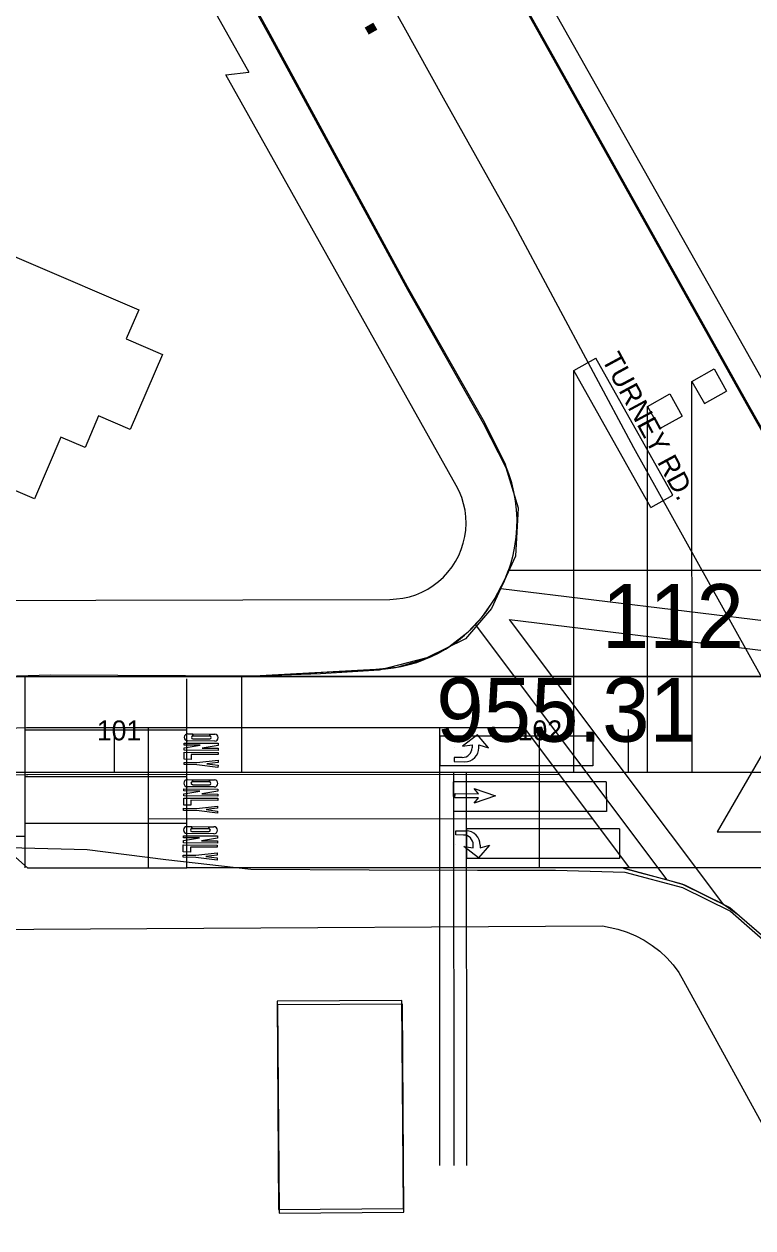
# Model space of a CAD drawing. Extents: x -25029 to 2274964, y -81170 to 687028.
# Drawn here: x 5277.1 to 5448.7, y -65403.8 to -65120.6 of the extents above; entities that cross this region are included whole.
import ezdxf

# ---------------------------------------------------------------- set-up
doc = ezdxf.new("R2010")
doc.units = 0
for name, color, linetype in [('81911BEA - GE_X_CL_20', 7, 'Continuous'), ('81911BEA - GE_X_CL_50', 7, 'Continuous'), ('81911BEA - RW_X_Fee_RW', 7, 'Continuous'), ('AP_X_Misc', 7, 'Continuous'), ('BLDG', 7, 'Continuous'), ('GE_X_CL_100', 7, 'Continuous'), ('GE_X_CL_2000', 7, 'Continuous'), ('PM_P_Cells', 7, 'Continuous'), ('PM_P_Channelizing_Line', 7, 'Continuous'), ('PM_P_CL_Double_Solid', 7, 'Continuous'), ('PM_P_Crosswalk', 7, 'Continuous'), ('PM_P_Stop_Line', 7, 'Continuous'), ('PM_P_Text', 7, 'Continuous'), ('ROAD', 7, 'Continuous'), ('ROAD-NAME', 7, 'Continuous'), ('SG_P_Detection', 7, 'Continuous'), ('TI_HOR', 7, 'Continuous'), ('TI_VER', 7, 'Continuous')]:
    doc.layers.add(name, color=color, linetype=linetype)

msp = doc.modelspace()

# ---------------------------------------------------------------- linework, layer by layer
at = {"layer": '81911BEA - GE_X_CL_20'}
msp.add_line((5124.22, -65296.59), (5462.84, -65296.52), dxfattribs=at)
at = {"layer": '81911BEA - GE_X_CL_50'}
for p, q in [((5298.42, -65296.56), (5298.41, -65291.56)), ((5398.42, -65296.54), (5398.41, -65291.54))]:
    msp.add_line(p, q, dxfattribs=at)
at = {"layer": '81911BEA - RW_X_Fee_RW'}
for p, q in [((5324.63, -65132.51), (5330.01, -65131.88)), ((5378.85, -65229.07), (5324.63, -65132.51)), ((5432.35, -65345.6), (5468.17, -65411.06))]:
    msp.add_line(p, q, dxfattribs=at)
for points in [[(5226.78, -64948.01), (5243.91, -64978.53), (5263.5, -65013.4), (5268.39, -65022.12), (5286.99, -65055.24), (5304.12, -65085.76), (5330.01, -65131.88)], [(5381.54, -65081.41), (5409.83, -65131.53), (5438.05, -65181.53), (5473.06, -65243.55)], [(5363.2, -65255.88), (5364.76, -65255.8), (5366.31, -65255.6), (5367.83, -65255.26), (5369.32, -65254.79), (5370.76, -65254.19), (5372.14, -65253.47), (5373.45, -65252.64), (5374.69, -65251.69), (5375.85, -65250.64), (5376.9, -65249.49), (5377.86, -65248.26), (5378.7, -65246.95), (5379.43, -65245.57), (5380.03, -65244.13), (5380.51, -65242.65), (5380.86, -65241.13), (5381.07, -65239.58), (5381.15, -65238.03), (5381.1, -65236.47), (5380.91, -65234.92), (5380.58, -65233.4), (5380.13, -65231.9), (5379.55, -65230.46), (5378.85, -65229.07)], [(5258.91, -65256.18), (5259.4, -65256.18), (5363.2, -65255.88)], [(5266.07, -65333.58), (5306.07, -65333.33), (5413.3, -65332.66)], [(5413.3, -65332.66), (5416.91, -65333.46), (5419.05, -65334.14), (5421.12, -65335.01), (5423.1, -65336.06), (5424.98, -65337.28), (5426.74, -65338.67), (5428.37, -65340.21), (5429.86, -65341.88), (5431.19, -65343.69), (5432.35, -65345.6)]]:
    msp.add_lwpolyline(points, dxfattribs=at)
at = {"layer": 'AP_X_Misc'}
for p, q in [((5277.42, -65296.56), (5277.41, -65274.06)), ((5315.42, -65296.56), (5315.41, -65274.56)), ((5328.42, -65296.55), (5328.41, -65274.05)), ((5277.41, -65286.56), (5315.41, -65286.56)), ((5277.42, -65319.06), (5277.42, -65296.56)), ((5277.42, -65297.56), (5315.42, -65297.56)), ((5315.42, -65319.06), (5315.42, -65296.56)), ((5398.42, -65319.04), (5398.42, -65296.54)), ((5277.42, -65308.56), (5315.42, -65308.56)), ((5266.18, -65311.57), (5277.42, -65311.56))]:
    msp.add_line(p, q, dxfattribs=at)
msp.add_lwpolyline([(5328.41, -65274.05), (5359.93, -65272.34), (5364.95, -65271.86), (5372.07, -65269.75), (5377.11, -65267.08), (5381.66, -65263.55), (5385.05, -65259.88), (5387.79, -65255.97), (5390.38, -65251.08), (5391.18, -65249.04), (5469.77, -65249.02), (5472.86, -65254.05), (5479.87, -65262.85), (5482.74, -65265.75), (5487.63, -65269.99), (5491.93, -65273.19), (5493.26, -65274.02), (5474.6, -65274.02), (5416.02, -65274.03), (5383.18, -65274.04), (5351.93, -65274.05)], close=True, dxfattribs=at)
msp.add_lwpolyline([(5449.11, -65319.03), (5432.48, -65319.03), (5418.21, -65319.15), (5422.83, -65320.35), (5427.68, -65321.64), (5432.53, -65323.07), (5437.46, -65325.51), (5441.7, -65327.61), (5445.04, -65329.94), (5449.06, -65333.44)], dxfattribs=at)
at = {"layer": 'BLDG'}
for points in [[(5251.64, -65166.67), (5252.15, -65165.48), (5304.13, -65187.77)], [(5304.13, -65187.77), (5301.2, -65194.61), (5309.69, -65198.25), (5302.1, -65215.94), (5294.68, -65212.75), (5291.49, -65220.19), (5285.79, -65217.74), (5279.57, -65232.26), (5253.22, -65220.96), (5254.39, -65218.23), (5251.64, -65210.48)]]:
    msp.add_lwpolyline(points, dxfattribs=at)
for points in [[(5366.43, -65399.2), (5366.06, -65350.23), (5336.67, -65350.44), (5337.04, -65399.41)], [(5366.55, -65400.07), (5366.19, -65351.1), (5336.8, -65351.31), (5337.16, -65400.28)]]:
    msp.add_lwpolyline(points, close=True, dxfattribs=at)
at = {"layer": 'GE_X_CL_100'}
for p, q in [((5298.42, -65296.56), (5298.41, -65286.56)), ((5398.42, -65296.54), (5398.41, -65286.54))]:
    msp.add_line(p, q, dxfattribs=at)
at = {"layer": 'GE_X_CL_2000'}
msp.add_lwpolyline([(5239.54, -64899.94), (5256.81, -64930.8), (5278.06, -64967.27), (5302.36, -65008.63), (5344.64, -65082.06), (5366.53, -65121.2), (5375.76, -65137.92), (5392.09, -65166.96), (5420.55, -65220.18), (5450.35, -65273.62), (5462.96, -65295.84)], dxfattribs=at)
at = {"layer": 'PM_P_Cells'}
for p, q in [((5314.83, -65290.18), (5314.83, -65289.68)), ((5314.83, -65289.68), (5322.83, -65289.75)), ((5322, -65289.24), (5315.67, -65289.19)), ((5315.68, -65287.52), (5316.85, -65287.53)), ((5316.85, -65287.53), (5316.84, -65288.03)), ((5316.84, -65288.03), (5316.85, -65287.53)), ((5320.85, -65288.06), (5316.84, -65288.03)), ((5316.84, -65288.7), (5320.84, -65288.73)), ((5316.85, -65287.53), (5320.85, -65287.56)), ((5320.85, -65288.06), (5320.85, -65287.56)), ((5320.85, -65287.56), (5322.02, -65287.57)), ((5320.85, -65287.56), (5320.85, -65288.06)), ((5383.87, -65287.77), (5380.33, -65290.41)), ((5386.41, -65290.79), (5383.87, -65287.77)), ((5314.8, -65293.51), (5314.81, -65291.85)), ((5314.81, -65291.85), (5322.81, -65291.92)), ((5314.82, -65290.85), (5318.58, -65290.21)), ((5314.82, -65291.35), (5314.82, -65290.85)), ((5322.82, -65291.42), (5314.82, -65291.35)), ((5314.82, -65291.43), (5314.82, -65291.43)), ((5318.58, -65290.21), (5314.83, -65290.18)), ((5316.47, -65292.36), (5316.46, -65293.53)), ((5322.81, -65292.42), (5316.47, -65292.36)), ((5322.83, -65290.25), (5319.07, -65290.88)), ((5319.07, -65290.88), (5322.82, -65290.92)), ((5322.81, -65291.92), (5322.81, -65292.42)), ((5322.82, -65290.92), (5322.82, -65291.42)), ((5322.82, -65291.5), (5322.82, -65291.5)), ((5322.83, -65289.75), (5322.83, -65290.25)), ((5378.41, -65290.72), (5378.41, -65290.72)), ((5380.33, -65290.41), (5382.57, -65290.09)), ((5382.57, -65290.09), (5382.57, -65290.79)), ((5384.17, -65290.77), (5384.17, -65290.11)), ((5384.17, -65290.11), (5386.41, -65290.79)), ((5386.41, -65290.79), (5386.41, -65290.79)), ((5314.79, -65294.76), (5314.79, -65294.26)), ((5314.79, -65294.26), (5317.79, -65294.29)), ((5317.79, -65294.79), (5314.79, -65294.76)), ((5316.46, -65293.53), (5314.8, -65293.51)), ((5317.79, -65294.29), (5322.8, -65293.75)), ((5322.78, -65295.42), (5317.79, -65294.79)), ((5322.79, -65294.25), (5320.12, -65294.56)), ((5320.12, -65294.56), (5322.79, -65294.92)), ((5322.79, -65294.92), (5322.78, -65295.42)), ((5322.8, -65293.75), (5322.79, -65294.25)), ((5378.39, -65293.06), (5378.38, -65294.06)), ((5378.38, -65294.06), (5380.86, -65294.08)), ((5380.25, -65293.07), (5378.39, -65293.06)), ((5314.73, -65300.96), (5314.74, -65300.46)), ((5318.48, -65300.99), (5314.73, -65300.96)), ((5314.73, -65301.62), (5318.48, -65300.99)), ((5314.74, -65300.46), (5322.74, -65300.53)), ((5321.91, -65300.02), (5315.58, -65299.97)), ((5315.59, -65298.3), (5316.76, -65298.31)), ((5316.76, -65298.31), (5316.75, -65298.81)), ((5316.75, -65298.81), (5316.76, -65298.31)), ((5320.75, -65298.84), (5316.75, -65298.81)), ((5316.75, -65299.48), (5320.75, -65299.51)), ((5316.76, -65298.31), (5320.76, -65298.34)), ((5320.75, -65298.84), (5320.76, -65298.34)), ((5320.76, -65298.34), (5320.75, -65298.84)), ((5320.76, -65298.34), (5321.92, -65298.35)), ((5322.74, -65300.53), (5322.73, -65301.03)), ((5384.06, -65301.61), (5383.07, -65300.36)), ((5383.07, -65300.36), (5388.06, -65302.14)), ((5314.71, -65304.29), (5314.72, -65302.62)), ((5314.72, -65302.12), (5314.73, -65301.62)), ((5322.72, -65302.19), (5314.72, -65302.12)), ((5314.72, -65302.21), (5314.72, -65302.21)), ((5314.72, -65302.62), (5322.72, -65302.69)), ((5316.38, -65303.14), (5316.37, -65304.31)), ((5322.72, -65303.19), (5316.38, -65303.14)), ((5322.73, -65301.03), (5318.98, -65301.66)), ((5318.98, -65301.66), (5322.73, -65301.69)), ((5322.73, -65301.69), (5322.72, -65302.19)), ((5322.72, -65302.28), (5322.72, -65302.28)), ((5322.72, -65302.69), (5322.72, -65303.19)), ((5378.55, -65302.56), (5378.56, -65301.56)), ((5384.05, -65302.61), (5378.55, -65302.56)), ((5378.56, -65301.56), (5384.06, -65301.61)), ((5378.56, -65302.06), (5378.56, -65302.06)), ((5388.06, -65302.14), (5383.04, -65303.84)), ((5383.04, -65303.84), (5384.05, -65302.61)), ((5388.06, -65302.14), (5388.06, -65302.14)), ((5314.69, -65305.54), (5314.7, -65305.04)), ((5317.69, -65305.57), (5314.69, -65305.54)), ((5314.7, -65305.04), (5317.7, -65305.07)), ((5316.37, -65304.31), (5314.71, -65304.29)), ((5322.69, -65306.19), (5317.69, -65305.57)), ((5317.7, -65305.07), (5322.7, -65304.53)), ((5322.7, -65305.03), (5320.03, -65305.34)), ((5320.03, -65305.34), (5322.69, -65305.69)), ((5322.69, -65305.69), (5322.69, -65306.19)), ((5322.7, -65304.53), (5322.7, -65305.03)), ((5315.5, -65309.32), (5316.66, -65309.33)), ((5316.66, -65309.33), (5316.66, -65309.83)), ((5316.66, -65309.83), (5316.66, -65309.33)), ((5316.66, -65309.33), (5320.66, -65309.36)), ((5320.66, -65309.86), (5320.66, -65309.36)), ((5320.66, -65309.36), (5321.83, -65309.37)), ((5320.66, -65309.36), (5320.66, -65309.86)), ((5314.63, -65312.64), (5318.39, -65312.01)), ((5314.64, -65311.98), (5314.64, -65311.48)), ((5314.64, -65311.48), (5322.64, -65311.54)), ((5318.39, -65312.01), (5314.64, -65311.98)), ((5321.81, -65311.04), (5315.48, -65310.98)), ((5316.65, -65310.49), (5320.65, -65310.53)), ((5320.66, -65309.86), (5316.66, -65309.83)), ((5322.64, -65312.04), (5318.88, -65312.68)), ((5322.64, -65311.54), (5322.64, -65312.04)), ((5378.71, -65311.3), (5378.71, -65310.3)), ((5378.71, -65310.3), (5381.19, -65310.32)), ((5380.57, -65311.32), (5378.71, -65311.3)), ((5314.61, -65315.31), (5314.62, -65313.64)), ((5314.62, -65313.64), (5322.62, -65313.71)), ((5314.63, -65313.14), (5314.63, -65312.64)), ((5322.63, -65313.21), (5314.63, -65313.14)), ((5314.63, -65313.23), (5314.63, -65313.23)), ((5316.29, -65314.16), (5316.28, -65315.32)), ((5322.62, -65314.21), (5316.29, -65314.16)), ((5318.88, -65312.68), (5322.63, -65312.71)), ((5322.62, -65313.71), (5322.62, -65314.21)), ((5322.63, -65312.71), (5322.63, -65313.21)), ((5322.63, -65313.29), (5322.63, -65313.29)), ((5378.69, -65313.64), (5378.69, -65313.64)), ((5384.1, -65316.68), (5380.6, -65313.99)), ((5380.6, -65313.99), (5382.84, -65314.34)), ((5382.84, -65314.34), (5382.85, -65313.64)), ((5386.68, -65313.71), (5384.1, -65316.68)), ((5384.44, -65313.69), (5384.44, -65314.35)), ((5384.44, -65314.35), (5386.68, -65313.71)), ((5386.68, -65313.71), (5386.68, -65313.71)), ((5314.6, -65316.56), (5314.6, -65316.06)), ((5314.6, -65316.06), (5317.6, -65316.08)), ((5317.6, -65316.58), (5314.6, -65316.56)), ((5316.28, -65315.32), (5314.61, -65315.31)), ((5317.6, -65316.08), (5322.61, -65315.54)), ((5322.59, -65317.21), (5317.6, -65316.58)), ((5322.6, -65316.04), (5319.94, -65316.35)), ((5319.94, -65316.35), (5322.6, -65316.71)), ((5322.6, -65316.71), (5322.59, -65317.21)), ((5322.61, -65315.54), (5322.6, -65316.04))]:
    msp.add_line(p, q, dxfattribs=at)
for centre, radius, start, end in [((5315.68, -65288.35), 0.833, 89.507, 269.507), ((5316.84, -65288.36), 0.333, 89.507, 269.507), ((5320.84, -65288.4), 0.333, 269.507, 89.507), ((5322.01, -65288.41), 0.833, 269.507, 89.507), ((5380.27, -65290.78), 2.3, 269.507, 359.507), ((5380.89, -65290.8), 3.28, 269.507, 0.4155), ((5315.58, -65299.13), 0.833, 89.507, 269.507), ((5316.75, -65299.14), 0.333, 89.507, 269.507), ((5320.75, -65299.18), 0.333, 269.507, 89.507), ((5321.92, -65299.19), 0.833, 269.507, 89.507), ((5315.49, -65310.15), 0.833, 89.507, 269.507), ((5321.82, -65310.2), 0.833, 269.507, 89.507), ((5316.65, -65310.16), 0.333, 89.507, 269.507), ((5320.65, -65310.19), 0.333, 269.507, 89.507), ((5380.55, -65313.62), 2.3, 359.507, 89.507), ((5381.16, -65313.61), 3.28, 358.5985, 89.507)]:
    msp.add_arc(centre, radius, start, end, dxfattribs=at)
at = {"layer": 'PM_P_Channelizing_Line'}
for p, q in [((5193.42, -65299.35), (5278.03, -65297.05)), ((5277.74, -65297.06), (5403.12, -65297.04)), ((5411.01, -65307.54), (5306.42, -65307.56))]:
    msp.add_line(p, q, dxfattribs=at)
at = {"layer": 'PM_P_CL_Double_Solid'}
for p, q in [((5143.41, -65289.7), (5277.74, -65286.06)), ((5277.74, -65286.06), (5394.48, -65286.04))]:
    msp.add_line(p, q, dxfattribs=at)
at = {"layer": 'PM_P_Crosswalk'}
for p, q in [((5389.33, -65253.3), (5481.6, -65264.6)), ((5441.81, -65327.75), (5391.34, -65260.61)), ((5391.34, -65260.61), (5485.49, -65272.14)), ((5428.51, -65321.87), (5383.38, -65261.83))]:
    msp.add_line(p, q, dxfattribs=at)
at = {"layer": 'PM_P_Stop_Line'}
msp.add_line((5419.65, -65319.03), (5394.48, -65285.55), dxfattribs=at)
at = {"layer": 'PM_P_Text'}
for p, q in [((5406.51, -65296.54), (5406.49, -65202.05)), ((5434.33, -65296.53), (5434.31, -65204.61)), ((5423.86, -65296.53), (5423.84, -65210.49)), ((5306.42, -65319.06), (5306.41, -65286.06)), ((5374.92, -65286.04), (5374.94, -65389.04)), ((5419.42, -65296.53), (5419.41, -65286.53)), ((5378.22, -65296.54), (5378.24, -65389.04)), ((5381.22, -65296.54), (5381.24, -65389.04))]:
    msp.add_line(p, q, dxfattribs=at)
at = {"layer": 'ROAD'}
for p, q in [((5391.18, -65249.04), (5469.77, -65249.02)), ((5328.41, -65274.05), (5362.18, -65272.22)), ((4998.41, -65281.62), (5277.41, -65274.06)), ((5277.41, -65274.06), (5328.41, -65274.05)), ((5328.41, -65274.05), (5493.41, -65274.02)), ((5272.37, -65314.07), (5277.98, -65319.06)), ((5277.98, -65319.06), (5315.42, -65319.06)), ((5398.42, -65319.04), (5315.42, -65319.06)), ((5493.42, -65319.02), (5398.42, -65319.04))]:
    msp.add_line(p, q, dxfattribs=at)
for points in [[(5511.98, -65281.13), (5503.29, -65279.22), (5496.29, -65276.02), (5489.5, -65271.61), (5480.96, -65264.22), (5472.05, -65253.03), (5447.7, -65210.26), (5376.41, -65082.83), (5310.69, -64968.4), (5251.45, -64869.24)], [(5760.47, -65280), (5713.69, -65280.02), (5582.98, -65280.91), (5519, -65281.6), (5511.04, -65281.78), (5503.43, -65280.11), (5496.43, -65276.91), (5489.64, -65272.5), (5481.1, -65265.1), (5472.19, -65253.91), (5447.84, -65211.14), (5376.57, -65083.7), (5310.86, -64969.26), (5251.64, -64870.1)], [(5251.47, -64972.5), (5256.62, -64982.03), (5285.32, -65033.09), (5334.49, -65122.02), (5367.33, -65182.26), (5385.08, -65213.55), (5390.36, -65223.97), (5390.46, -65224.31)], [(5251.64, -64973.36), (5256.79, -64982.89), (5285.49, -65033.95), (5334.64, -65122.89), (5367.48, -65183.13), (5385.22, -65214.42), (5390.5, -65224.84), (5393.41, -65234.33), (5392.77, -65245.74), (5387.16, -65258.02), (5381.01, -65265.17), (5371.89, -65269.63), (5360.67, -65272.58), (5346.93, -65273.43), (5330.94, -65273.93), (5283.4, -65273.75), (5251.64, -65274.63)], [(5251.64, -65314.17), (5276.6, -65314.37), (5292, -65314.7), (5310.5, -65317.07), (5330.48, -65319.34), (5358.38, -65319.51), (5383.86, -65319.56), (5402.21, -65319.62), (5418.5, -65320.03), (5432.1, -65323.67), (5443.36, -65329.25), (5453.6, -65338.15), (5460.25, -65346.74), (5475.42, -65374.97), (5531.49, -65479.69), (5560.01, -65529.52), (5566.98, -65541.96), (5569.73, -65550.22), (5567.68, -65557.18), (5563.74, -65562.7), (5556.47, -65567.13), (5541.57, -65575.4), (5512.75, -65591.46)], [(5418.21, -65319.15), (5418.37, -65319.15), (5431.97, -65322.79), (5443.23, -65328.37), (5453.47, -65337.27), (5460.12, -65345.86), (5475.3, -65374.09), (5531.38, -65478.8), (5559.9, -65528.63), (5566.88, -65541.06), (5569.63, -65549.32), (5567.58, -65556.28), (5563.64, -65561.8), (5556.37, -65566.24), (5541.47, -65574.51), (5512.65, -65590.57)]]:
    msp.add_lwpolyline(points, dxfattribs=at)
for centre, radius, start, end in [((5359.04, -65237.6), 34.12, 324.8535, 22.9204), ((5359.25, -65239.43), 32.92, 275.1034, 327.2405)]:
    msp.add_arc(centre, radius, start, end, dxfattribs=at)
at = {"layer": 'SG_P_Detection'}
for p, q in [((5406.49, -65202.05), (5411.72, -65199.11)), ((5429.84, -65231.38), (5411.72, -65199.11)), ((5434.31, -65204.61), (5439.54, -65201.68)), ((5439.54, -65201.68), (5442.48, -65206.91)), ((5424.61, -65234.31), (5406.49, -65202.05)), ((5434.31, -65204.61), (5437.24, -65209.84)), ((5423.84, -65210.49), (5429.08, -65207.55)), ((5429.08, -65207.55), (5432.01, -65212.78)), ((5437.24, -65209.84), (5442.48, -65206.91)), ((5423.84, -65210.49), (5426.78, -65215.72)), ((5426.78, -65215.72), (5432.01, -65212.78)), ((5424.61, -65234.31), (5429.84, -65231.38)), ((5374.95, -65288.03), (5374.95, -65295.03)), ((5410.95, -65288.03), (5374.95, -65288.03)), ((5410.95, -65288.03), (5410.95, -65295.03)), ((5410.95, -65295.03), (5374.95, -65295.03)), ((5414.16, -65298.82), (5378.16, -65298.83)), ((5378.16, -65298.83), (5378.17, -65305.83)), ((5414.16, -65298.82), (5414.17, -65305.82)), ((5414.17, -65305.82), (5378.17, -65305.83)), ((5417.25, -65309.86), (5381.25, -65309.87)), ((5381.25, -65309.87), (5381.25, -65316.87)), ((5417.25, -65309.86), (5417.25, -65316.86)), ((5417.25, -65316.86), (5381.25, -65316.87))]:
    msp.add_line(p, q, dxfattribs=at)
at = {"layer": 'TI_HOR'}
msp.add_lwpolyline([(5462.84, -65271.59), (5440.24, -65310.59), (5485.44, -65310.59)], close=True, dxfattribs=at)

# ---------------------------------------------------------------- texts
at = {"layer": '81911BEA - GE_X_CL_50'}
for s, rotation, p in [('TURNEY RD.', 298.3543, (5412.98, -65199.37)), ('101', 0.0119, (5294.27, -65289.06)), ('102', 0.0119, (5393.31, -65289.04))]:
    msp.add_text(s, height=4.68, rotation=rotation, dxfattribs=at).set_placement(p)
at = {"layer": 'ROAD-NAME'}
msp.add_text('TURNEY RD.', height=15, rotation=299.5525, dxfattribs=at).set_placement((5298.69, -65017.98))
at = {"layer": 'TI_HOR'}
msp.add_text('112', height=15, dxfattribs=at).set_placement((5413.07, -65267.29))
at = {"layer": 'TI_VER'}
msp.add_text('955.31', height=15, dxfattribs=at).set_placement((5374.14, -65289.37))

doc.saveas('drawing.dxf')
